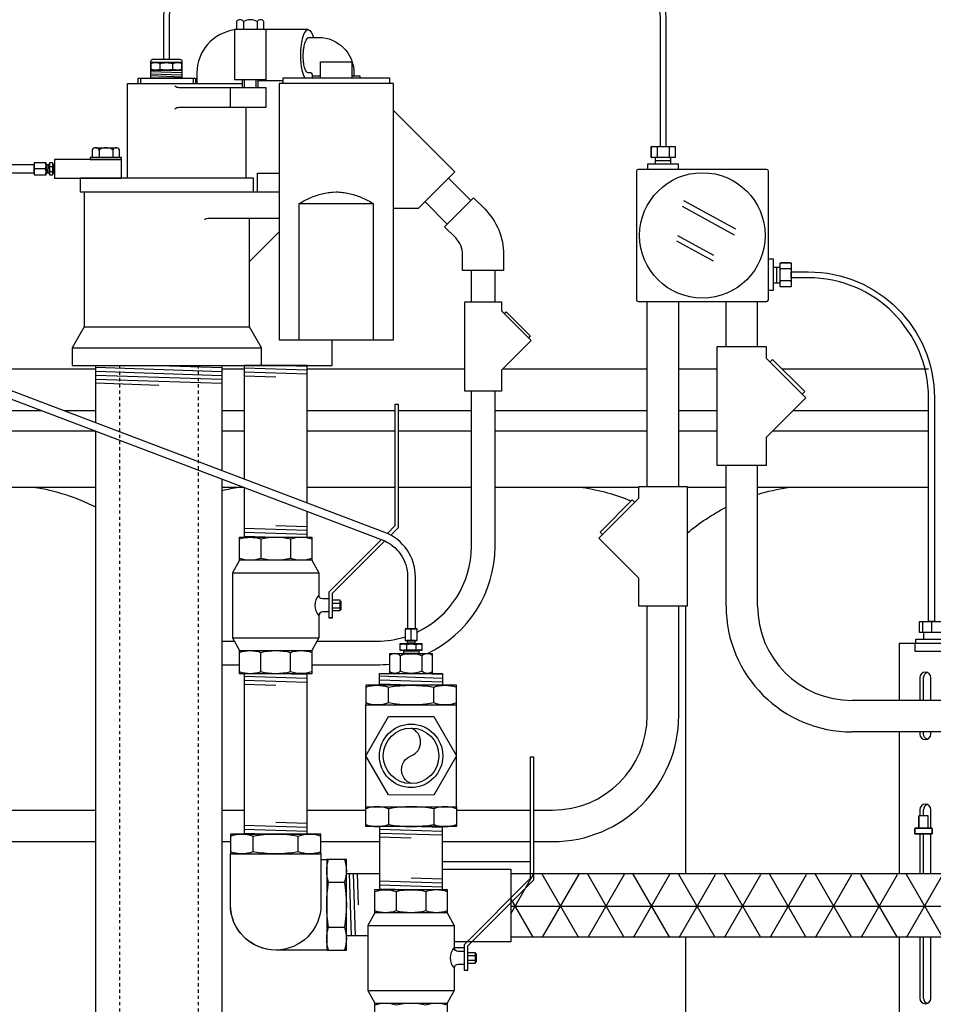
# Model space of a CAD drawing. Extents: x -285 to 5863, y 308 to 3178.
# Tile 417 of 622: x 1859 to 1888, y 926 to 957. Entities that reach past the tile are written whole.
import ezdxf

# ---------------------------------------------------------------- set-up
doc = ezdxf.new("R2010")
doc.units = 0
doc.header["$MEASUREMENT"] = 0
doc.header["$PDSIZE"] = 1
doc.linetypes.add('HIDDEN5', pattern=[0.05, 0.025, -0.025])
doc.layers.get('DEFPOINTS').update_dxf_attribs({"linetype": 'CONTINUOUS'})
for name, color, linetype in [('BOARDER-TXT', 2, 'CONTINUOUS'), ('CONDUIT', 2, 'CONTINUOUS'), ('COPPER-TUBING', 2, 'CONTINUOUS'), ('DIM', 3, 'CONTINUOUS'), ('FLEXHOSE-2', 3, 'CONTINUOUS'), ('FRP-2-HATCH', 1, 'CONTINUOUS'), ('FRP-CLAMSHELL-FITTING', 2, 'CONTINUOUS'), ('FRP-SUMP', 2, 'CONTINUOUS'), ('GALV-2-ELL', 3, 'CONTINUOUS'), ('GALV-2-PIPE', 3, 'CONTINUOUS'), ('GALV-2-REDUCER', 3, 'CONTINUOUS'), ('GALV-2-TEE', 3, 'CONTINUOUS'), ('GALV-2-VALVE', 3, 'CONTINUOUS'), ('GALV-4-PIPE', 4, 'CONTINUOUS'), ('J-BOX', 2, 'CONTINUOUS'), ('PROBE', 2, 'CONTINUOUS'), ('SUB-PUMP', 4, 'CONTINUOUS')]:
    doc.layers.add(name, color=color, linetype=linetype)
doc.styles.add('SIMPLEX', font='simplex')
doc.dimstyles.new('DIM64', dxfattribs={"dimscale": 64, "dimtxt": 0.09375, "dimasz": 0.09375, "dimexe": 0.0625, "dimexo": 0.0625, "dimgap": 0.046875, "dimtad": 1, "dimdec": 4, "dimzin": 3, "dimdsep": 46, "dimlunit": 4, "dimtxsty": 'SIMPLEX', "dimcen": 0, "dimclrd": 256, "dimclre": 256, "dimclrt": 256, "dimadec": 0, "dimazin": 0, "dimtfac": 1, "dimtdec": 4, "dimtmove": 0, "dimatfit": 3, "dimfxl": 1, "dimfrac": 2, "dimtolj": 1, "dimtzin": 0, "dimarcsym": 0})

# ---------------------------------------------------------------- blocks, each defined once
blk = doc.blocks.new('*D13')
at = {"layer": 'DEFPOINTS', "color": 0, "transparency": 16777216}
for p in [(1368.547, 978.296), (2031.773, 978.015), (1368.547, 700.523)]:
    blk.add_point(p, dxfattribs=at)
at = {"layer": 'DIM', "lineweight": -2, "transparency": 16777216}
for p, q in [((1368.547, 974.296), (1368.547, 696.523)), ((2031.773, 974.015), (2031.773, 696.523)), ((2025.773, 700.523), (1374.547, 700.523))]:
    blk.add_line(p, q, dxfattribs=at)
at = {"layer": 'DIM', "transparency": 16777216}
for points in [[(1374.547, 701.523), (1374.547, 699.523), (1368.547, 700.523)], [(2025.773, 701.523), (2025.773, 699.523), (2031.773, 700.523)]]:
    blk.add_solid(points, dxfattribs=at)
at = {"layer": 'DIM', "transparency": 16777216, "insert": (1700.16, 708.095), "char_height": 6, "attachment_point": 5, "style": 'SIMPLEX'}
blk.add_mtext('\\A1;55\'-3 1/4" (F.V. TANK SLAB)', dxfattribs=at)

msp = doc.modelspace()

# ---------------------------------------------------------------- hatches: boundary and pattern name
at = {"layer": 'FRP-2-HATCH', "linetype": 'Continuous'}
h = msp.add_hatch(dxfattribs=at)
h.set_pattern_fill('NET3', color=256, scale=10, angle=180, style=0)
h.set_pattern_definition([(180, (1849.1755, 3814.991), (-2e-16, -1.25), []), (240, (1849.1755, 3814.991), (1.08253175, -0.625), []), (300, (1849.1755, 3814.991), (1.08253175, 0.625), [])])
h.paths.add_polyline_path([(1890.76141, 927.74096), (1890.76141, 929.74096), (1874.29653, 929.75331), (1874.29653, 927.75331)])

# ---------------------------------------------------------------- linework, layer by layer
at = {"layer": 'BOARDER-TXT'}
msp.add_lwpolyline([(1872.13389, 929.91337), (1874.29653, 929.91337), (1874.29653, 927.60845), (1872.50141, 927.60845)], dxfattribs=at)
at = {"layer": 'CONDUIT'}
for p, q in [((1872.32027, 951.82924), (1873.02738, 951.12213)), ((1871.57781, 951.08678), (1872.28491, 950.37967)), ((1873.04718, 947.9074), (1873.04718, 948.9074)), ((1873.79718, 947.9074), (1873.79718, 948.9074)), ((1878.62389, 942.04214), (1878.62389, 947.9235)), ((1879.62389, 942.04214), (1879.62389, 947.9235)), ((1881.12426, 946.4966), (1881.12426, 947.9235)), ((1882.12426, 946.4966), (1882.12426, 947.9235)), ((1873.04718, 940.14713), (1873.04718, 945.07398)), ((1873.79718, 940.14713), (1873.79718, 945.07398)), ((1881.12426, 938.26579), (1881.12426, 942.7187)), ((1882.12426, 938.26579), (1882.12426, 942.7187)), ((1878.62389, 934.7862), (1878.62389, 938.26425)), ((1879.62389, 934.7862), (1879.62389, 938.26425)), ((1865.13605, 937.14713), (1865.52813, 937.14713)), ((1868.1524, 937.14713), (1870.04718, 937.14713)), ((1865.13605, 936.39713), (1865.6935, 936.39713)), ((1867.98703, 936.39713), (1870.04718, 936.39713)), ((1890.82621, 935.26579), (1885.12426, 935.26579)), ((1890.82621, 934.26579), (1885.12426, 934.26579)), ((1851.43166, 931.7862), (1861.13605, 931.7862)), ((1865.13605, 931.7862), (1865.84026, 931.7862)), ((1867.84026, 931.7862), (1869.69932, 931.7862)), ((1872.57133, 931.7862), (1874.91745, 931.7862)), ((1875.02683, 931.7862), (1875.62389, 931.7862)), ((1851.43166, 930.7862), (1861.13605, 930.7862)), ((1865.13605, 930.7862), (1865.40569, 930.7862)), ((1868.27771, 930.7862), (1870.13389, 930.7862)), ((1872.13389, 930.7862), (1874.91745, 930.7862)), ((1875.02683, 930.7862), (1875.62389, 930.7862))]:
    msp.add_line(p, q, dxfattribs=at)
msp.add_lwpolyline([(1874.06975, 948.9074), (1872.76975, 948.9074), (1872.76975, 949.4074, 0.19891163), (1872.55008, 949.93773), (1872.19653, 950.29128), (1873.11576, 951.21052), (1873.46932, 950.85696, -0.19891237), (1874.06975, 949.40869), (1874.06975, 948.9074)], format="xyb", dxfattribs=at)
for points in [[(1874.0031, 947.62634), (1874.94594, 946.6835), (1874.0031, 945.74067), (1874.0031, 945.07398), (1872.8364, 945.07398), (1872.8364, 947.9074), (1874.0031, 947.9074)], [(1882.40206, 946.12185), (1883.65918, 944.86474), (1882.40206, 943.60762), (1882.40206, 942.7187), (1880.84646, 942.7187), (1880.84646, 946.4966), (1882.40206, 946.4966)], [(1878.34609, 941.6674), (1877.08897, 940.41028), (1878.34609, 939.15316), (1878.34609, 938.26425), (1879.90169, 938.26425), (1879.90169, 942.04214), (1878.34609, 942.04214)]]:
    msp.add_lwpolyline(points, close=True, dxfattribs=at)
for points in [[(1874.09149, 947.53795), (1874.15042, 947.59688), (1874.91647, 946.83082), (1874.85755, 946.7719)], [(1882.51991, 946.004), (1882.59848, 946.08257), (1883.61989, 945.06116), (1883.54132, 944.98259)], [(1878.22823, 941.54954), (1878.14966, 941.62811), (1877.12825, 940.60671), (1877.20682, 940.52814)]]:
    msp.add_lwpolyline(points, dxfattribs=at)
for centre, radius, start, end in [((1870.04718, 940.14713), 3, 295.268369, 0), ((1870.04718, 940.14713), 3.75, 294.998986, 0), ((1885.12426, 938.26579), 4, 180, 270), ((1885.12426, 938.26579), 3, 180, 270), ((1870.04718, 940.14713), 3, 270, 287.569275), ((1870.04718, 940.14713), 3.75, 270, 276.137901), ((1875.62389, 934.7862), 4, 270, 0), ((1875.62389, 934.7862), 3, 270, 0)]:
    msp.add_arc(centre, radius, start, end, dxfattribs=at)
at = {"layer": 'COPPER-TUBING', "color": 7}
for p, q in [((1859.53937, 952.12781), (1859.19917, 952.12781)), ((1859.61457, 952.25281), (1859.60615, 952.00281)), ((1859.67327, 952.20392), (1859.76378, 952.20392)), ((1859.67327, 952.04641), (1859.76378, 952.04641)), ((1859.80383, 952.25281), (1859.79541, 952.00281)), ((1871.14026, 937.18345), (1871.14026, 937.52365)), ((1871.26526, 937.10825), (1871.01526, 937.11667)), ((1871.39026, 936.79362), (1870.89026, 936.81046)), ((1870.98831, 937.04148), (1870.98831, 936.87251)), ((1871.28235, 937.04148), (1871.28235, 936.87251))]:
    msp.add_line(p, q, dxfattribs=at)
at = {"layer": 'COPPER-TUBING', "linetype": 'Continuous'}
msp.add_line((1859.55677, 952.25281), (1859.55677, 952.00281), dxfattribs=at)
at = {"layer": 'COPPER-TUBING', "color": 7, "linetype": 'Continuous'}
msp.add_line((1871.26526, 937.16605), (1871.01526, 937.16605), dxfattribs=at)
at = {"layer": 'COPPER-TUBING', "linetype": 'Continuous'}
msp.add_lwpolyline([(1857.20081, 946.42762), (1857.20081, 950.75281, -0.41421356), (1858.45081, 952.00281), (1859.18177, 952.00281), (1859.18177, 952.25281), (1858.45498, 952.25281, 0.41421356), (1856.95498, 950.75281), (1856.95498, 946.42762, 0.31159034), (1857.92296, 945.02514), (1870.21534, 940.36211, -0.31159034), (1871.02198, 939.19338), (1871.02198, 937.54105), (1871.27198, 937.54105), (1871.27198, 939.1918, 0.31159034), (1870.30401, 940.59428), (1858.00746, 945.25889, -0.31159034)], format="xyb", close=True, dxfattribs=at)
for points in [[(1859.55677, 952.31531), (1859.18177, 952.31531), (1859.18177, 951.94031), (1859.55677, 951.94031)], [(1859.55677, 952.25281), (1859.55677, 952.00281), (1859.66395, 952.00281), (1859.66395, 952.25281)], [(1859.77283, 952.25281), (1859.77283, 952.00281), (1859.82641, 952.00281), (1859.82641, 952.25281)], [(1871.32776, 937.16605), (1871.32776, 937.54105), (1870.95276, 937.54105), (1870.95276, 937.16605)], [(1871.26526, 937.16605), (1871.01526, 937.16605), (1871.01526, 937.05887), (1871.26526, 937.05887)], [(1871.39026, 936.85563), (1870.89026, 936.85563), (1870.89026, 936.74845), (1871.39026, 936.74845)]]:
    msp.add_lwpolyline(points, close=True, dxfattribs=at)
at = {"layer": 'COPPER-TUBING', "color": 7}
for points in [[(1859.19917, 951.94031, -0.18283313), (1859.19917, 952.12781, -0.18283313), (1859.19917, 952.31531)], [(1859.53937, 951.94031, 0.18283313), (1859.53937, 952.12781, 0.18283313), (1859.53937, 952.31531)], [(1859.67327, 951.93502, -0.16735506), (1859.67327, 952.04641, -0.11763439), (1859.67327, 952.20392, -0.16298639), (1859.67327, 952.31531)], [(1859.76378, 952.31531, -0.16298639), (1859.76378, 952.20392, -0.11763439), (1859.76378, 952.04641, -0.16735506), (1859.76378, 951.93502)], [(1870.95276, 937.52365, -0.18283313), (1871.14026, 937.52365, -0.18283313), (1871.32776, 937.52365)], [(1870.78039, 937.04148, -0.16735506), (1870.98831, 937.04148, -0.11763439), (1871.28235, 937.04148, -0.16298639), (1871.49026, 937.04148)], [(1870.95276, 937.18345, 0.18283313), (1871.14026, 937.18345, 0.18283313), (1871.32776, 937.18345)], [(1871.49026, 936.87251, -0.16298639), (1871.28235, 936.87251, -0.11763439), (1870.98831, 936.87251, -0.16735506), (1870.78039, 936.87251)]]:
    msp.add_lwpolyline(points, format="xyb", dxfattribs=at)
at = {"layer": 'COPPER-TUBING'}
for points in [[(1859.66395, 952.31531), (1859.66395, 951.93502), (1859.77283, 951.93502), (1859.77283, 952.31531)], [(1871.49026, 937.05887), (1870.78039, 937.05887), (1870.78039, 936.85563), (1871.49026, 936.85563)]]:
    msp.add_lwpolyline(points, close=True, dxfattribs=at)
at = {"layer": 'FLEXHOSE-2', "linetype": 'Continuous'}
for p, q in [((1869.08213, 929.77062), (1870.13389, 929.77062)), ((1869.76424, 927.7989), (1869.08213, 927.7989))]:
    msp.add_line(p, q, dxfattribs=at)
at = {"layer": 'FLEXHOSE-2', "color": 7}
for p, q in [((1869.17637, 929.77062), (1869.23799, 927.7989)), ((1869.30137, 929.77062), (1869.36299, 927.7989)), ((1869.42637, 929.77062), (1869.45718, 928.78476))]:
    msp.add_line(p, q, dxfattribs=at)
at = {"layer": 'FLEXHOSE-2', "linetype": 'Continuous'}
for points in [[(1874.91745, 930.14859), (1872.13389, 930.14859)], [(1872.50141, 927.42859), (1872.81503, 927.42859)]]:
    msp.add_lwpolyline(points, dxfattribs=at)
at = {"layer": 'FRP-CLAMSHELL-FITTING', "color": 7}
for p, q in [((1887.53949, 931.60543), (1887.23982, 931.60543)), ((1887.53975, 931.21054), (1887.53949, 931.60535)), ((1887.53975, 931.21054), (1887.53949, 931.60535))]:
    msp.add_line(p, q, dxfattribs=at)
for points in [[(1887.23982, 931.60464), (1887.23982, 931.21054)], [(1887.66287, 931.20289), (1887.65529, 931.21058), (1887.66287, 931.20289), (1887.66287, 931.02966), (1887.11659, 931.02966), (1887.11659, 931.20296), (1887.12429, 931.21054), (1887.65532, 931.21054), (1887.12429, 931.21054), (1887.11659, 931.20296), (1887.11659, 931.02966), (1887.66287, 931.02966)]]:
    msp.add_lwpolyline(points, close=True, dxfattribs=at)
at = {"layer": 'FRP-SUMP', "color": 7, "linetype": 'Continuous'}
for p, q in [((1861.13605, 945.77096), (1857.38719, 945.77096)), ((1865.84026, 945.77096), (1865.13605, 945.77096)), ((1872.8364, 945.77096), (1867.84026, 945.77096)), ((1878.62389, 945.77096), (1874.03339, 945.77096)), ((1880.84646, 945.77096), (1879.62389, 945.77096)), ((1887.54735, 945.77096), (1882.9101, 945.77096)), ((1859.42402, 944.45572), (1850.52181, 944.45572)), ((1861.13605, 944.45572), (1860.12471, 944.45572)), ((1865.84026, 944.45572), (1865.13605, 944.45572)), ((1870.62489, 944.45572), (1867.84026, 944.45572)), ((1873.04718, 944.45572), (1870.73427, 944.45572)), ((1878.62389, 944.45572), (1873.79718, 944.45572)), ((1880.84646, 944.45572), (1879.62389, 944.45572)), ((1887.54735, 944.45572), (1883.25016, 944.45572)), ((1861.13605, 943.80737), (1850.27181, 943.80737)), ((1865.84026, 943.80737), (1865.13605, 943.80737)), ((1870.62489, 943.80737), (1867.84026, 943.80737)), ((1873.04718, 943.80737), (1870.73427, 943.80737)), ((1878.62389, 943.80737), (1873.79718, 943.80737)), ((1880.84646, 943.80737), (1879.62389, 943.80737)), ((1887.54735, 943.80737), (1882.60181, 943.80737))]:
    msp.add_line(p, q, dxfattribs=at)
at = {"layer": 'FRP-SUMP', "color": 7}
for p, q in [((1861.13605, 942.02096), (1850.08833, 942.02096)), ((1865.84026, 942.02096), (1865.13605, 942.02096)), ((1870.62489, 942.02096), (1867.84026, 942.02096)), ((1873.04718, 942.02096), (1870.73427, 942.02096)), ((1878.34609, 942.02096), (1873.79718, 942.02096)), ((1881.12426, 942.02096), (1879.90169, 942.02096)), ((1887.54735, 942.02096), (1882.12426, 942.02096)), ((1879.83454, 938.26425), (1879.83454, 929.76091)), ((1879.83454, 927.76091), (1879.83454, 924.52328))]:
    msp.add_line(p, q, dxfattribs=at)
for points in [[(1861.13605, 941.39228, 0.08149294), (1859.17333, 942.02096)], [(1865.67333, 942.02096, 0.02150268), (1865.13605, 941.91743, 0.02150268)], [(1876.58454, 942.02096, -0.06265937), (1878.11484, 941.59329, -0.06265937)], [(1882.12426, 941.80135, -0.03875218), (1883.08454, 942.02096)], [(1879.90169, 940.57873, -0.05790471), (1881.12426, 941.39353, -0.05790471)]]:
    msp.add_lwpolyline(points, format="xyb", dxfattribs=at)
at = {"layer": 'GALV-2-ELL', "color": 7, "linetype": 'Continuous'}
for p, q in [((1866.12226, 930.46334), (1866.12226, 930.96269)), ((1867.55827, 930.46334), (1867.55827, 930.96269)), ((1868.52028, 929.5042), (1869.01963, 929.5042)), ((1868.52028, 928.06819), (1869.01963, 928.06819))]:
    msp.add_line(p, q, dxfattribs=at)
for points in [[(1865.40569, 930.96269, -0.17443208), (1866.12226, 930.96269, -0.08704547), (1867.55827, 930.96269, -0.17373472), (1868.27771, 930.96269)], [(1868.27771, 930.46334, -0.17372505), (1867.55827, 930.46334, -0.08704419), (1866.12226, 930.46334, -0.1744223), (1865.40569, 930.46334)], [(1868.52028, 927.34875, -0.17372505), (1868.52028, 928.06819, -0.08704419), (1868.52028, 929.5042, -0.1744223), (1868.52028, 930.22077)], [(1869.01963, 930.22077, -0.17443208), (1869.01963, 929.5042, -0.08704547), (1869.01963, 928.06819, -0.17373472), (1869.01963, 927.34875)]]:
    msp.add_lwpolyline(points, format="xyb", dxfattribs=at)
at = {"layer": 'GALV-2-ELL', "linetype": 'Continuous'}
for points in [[(1865.40569, 930.40084), (1868.27771, 930.40084), (1868.27771, 931.02519), (1865.40569, 931.02519)], [(1868.45778, 930.22077), (1868.45778, 927.34875), (1869.08213, 927.34875), (1869.08213, 930.22077)]]:
    msp.add_lwpolyline(points, close=True, dxfattribs=at)
for points in [[(1868.27771, 930.40084), (1868.27771, 928.78476, -1), (1865.40569, 928.78476), (1865.40569, 930.40084)], [(1868.45778, 927.34875), (1866.8417, 927.34875, -0.41421374), (1865.40569, 928.78476, -0.41421374)]]:
    msp.add_lwpolyline(points, format="xyb", dxfattribs=at)
msp.add_lwpolyline([(1868.27771, 930.22077), (1868.45778, 930.22077)], dxfattribs=at)
at = {"layer": 'GALV-2-PIPE', "color": 7}
for p, q in [((1867.84026, 945.73927), (1865.84026, 945.80177)), ((1867.84026, 945.86427), (1866.84026, 945.89552)), ((1867.84026, 945.61427), (1865.84026, 945.67677)), ((1866.84026, 945.52052), (1865.84026, 945.55177)), ((1866.84026, 940.81964), (1867.84026, 940.78839)), ((1865.84026, 940.72589), (1867.84026, 940.66339)), ((1865.84026, 940.60089), (1867.84026, 940.53839)), ((1865.84026, 940.47589), (1866.84026, 940.44464)), ((1867.84026, 936.08339), (1866.84026, 936.11464)), ((1867.84026, 935.95839), (1865.84026, 936.02089)), ((1867.84026, 935.83339), (1865.84026, 935.89589)), ((1866.84026, 935.73964), (1865.84026, 935.77089)), ((1865.84026, 931.30644), (1867.84026, 931.24394)), ((1865.84026, 931.18144), (1867.84026, 931.11894)), ((1866.84026, 931.40019), (1867.84026, 931.36894)), ((1872.13389, 931.11179), (1870.13389, 931.17429)), ((1872.13389, 931.23679), (1871.13389, 931.26804)), ((1865.84026, 931.05644), (1866.84026, 931.02519)), ((1872.13389, 930.98679), (1870.13389, 931.04929)), ((1871.13389, 930.89304), (1870.13389, 930.92429)), ((1871.13389, 929.63809), (1872.13389, 929.60684)), ((1870.13389, 929.54434), (1872.13389, 929.48184)), ((1870.13389, 929.41934), (1872.13389, 929.35684)), ((1870.13389, 929.29434), (1871.13389, 929.26309))]:
    msp.add_line(p, q, dxfattribs=at)
at = {"layer": 'GALV-2-PIPE'}
for p, q in [((1890.73016, 929.76091), (1874.29653, 929.76091)), ((1890.76141, 927.76091), (1874.29653, 927.76091))]:
    msp.add_line(p, q, dxfattribs=at)
at = {"layer": 'GALV-2-PIPE', "linetype": 'Continuous'}
for points in [[(1867.84026, 941.52888), (1867.84026, 945.89552), (1865.84026, 945.89552), (1865.84026, 942.28757)], [(1865.84026, 942.02177), (1865.84026, 940.44464), (1867.84026, 940.44464), (1867.84026, 941.26308)]]:
    msp.add_lwpolyline(points, dxfattribs=at)
for points in [[(1865.84026, 936.11464), (1865.84026, 931.02519), (1867.84026, 931.02519), (1867.84026, 936.11464)], [(1870.13389, 931.26804), (1870.13389, 929.26309), (1872.13389, 929.26309), (1872.13389, 931.26804)]]:
    msp.add_lwpolyline(points, close=True, dxfattribs=at)
at = {"layer": 'GALV-2-REDUCER', "color": 7, "linetype": 'Continuous'}
for p, q in [((1870.79064, 936.67806), (1870.79064, 936.19241)), ((1871.47564, 936.67806), (1871.47564, 936.19241))]:
    msp.add_line(p, q, dxfattribs=at)
at = {"layer": 'GALV-2-REDUCER', "color": 7}
for p, q in [((1872.13436, 936.09046), (1871.13561, 936.1241)), ((1872.13436, 935.96539), (1870.13686, 936.03267)), ((1872.13436, 935.84032), (1870.13686, 935.9076)), ((1871.13561, 935.74889), (1870.13686, 935.78253))]:
    msp.add_line(p, q, dxfattribs=at)
at = {"layer": 'GALV-2-REDUCER', "color": 7, "linetype": 'Continuous'}
for points in [[(1871.81814, 936.68014, 0.40030098), (1871.47564, 936.68014, 0.20429346), (1870.79064, 936.68014, 0.41103058), (1870.44814, 936.68014)], [(1871.81814, 936.19241, -0.40030098), (1871.47564, 936.19241, -0.20429346), (1870.79064, 936.19241, -0.41103058), (1870.44814, 936.19241)]]:
    msp.add_lwpolyline(points, format="xyb", dxfattribs=at)
at = {"layer": 'GALV-2-REDUCER', "linetype": 'Continuous'}
for points in [[(1871.81814, 936.74845), (1870.44814, 936.74845), (1870.44814, 936.1241), (1871.81814, 936.1241)], [(1870.13658, 935.7489), (1870.13686, 936.1241), (1872.13436, 936.1241), (1872.13408, 935.7489)]]:
    msp.add_lwpolyline(points, close=True, dxfattribs=at)
at = {"layer": 'GALV-2-TEE', "color": 7, "linetype": 'Continuous'}
for p, q in [((1870.41588, 935.18705), (1870.41588, 935.6864)), ((1871.85189, 935.18705), (1871.85189, 935.6864)), ((1870.41588, 931.82989), (1870.41588, 931.33054)), ((1871.85189, 931.82989), (1871.85189, 931.33054))]:
    msp.add_line(p, q, dxfattribs=at)
at = {"layer": 'GALV-2-TEE', "linetype": 'Continuous'}
for p, q in [((1869.69932, 931.89239), (1869.69932, 935.12455)), ((1872.57133, 931.89239), (1872.57133, 935.12455))]:
    msp.add_line(p, q, dxfattribs=at)
at = {"layer": 'GALV-2-TEE', "color": 7, "linetype": 'Continuous'}
for points in [[(1869.69932, 935.6864, -0.17443208), (1870.41588, 935.6864, -0.08704547), (1871.85189, 935.6864, -0.17373472), (1872.57133, 935.6864)], [(1872.57133, 935.18705, -0.17372505), (1871.85189, 935.18705, -0.08704419), (1870.41588, 935.18705, -0.1744223), (1869.69932, 935.18705)], [(1872.57133, 931.82989, 0.17372505), (1871.85189, 931.82989, 0.08704419), (1870.41588, 931.82989, 0.1744223), (1869.69932, 931.82989)], [(1869.69932, 931.33054, 0.17443208), (1870.41588, 931.33054, 0.08704547), (1871.85189, 931.33054, 0.17373472), (1872.57133, 931.33054)]]:
    msp.add_lwpolyline(points, format="xyb", dxfattribs=at)
at = {"layer": 'GALV-2-TEE', "linetype": 'Continuous'}
for points in [[(1869.69932, 935.12455), (1872.57133, 935.12455), (1872.57133, 935.7489), (1869.69932, 935.7489)], [(1870.41588, 932.26734), (1869.69932, 933.51179), (1870.41876, 934.75458), (1871.85477, 934.75292), (1872.57133, 933.50847), (1871.85189, 932.26568)], [(1869.69932, 931.89239), (1872.57133, 931.89239), (1872.57133, 931.26804), (1869.69932, 931.26804)]]:
    msp.add_lwpolyline(points, close=True, dxfattribs=at)
at = {"layer": 'GALV-2-TEE', "color": 2, "linetype": 'Continuous'}
msp.add_lwpolyline([(1871.13533, 932.62759, -0.68766423), (1871.13533, 933.50847, 0.68766423), (1871.13533, 934.38934)], format="xyb", dxfattribs=at)
at = {"layer": 'GALV-2-TEE', "linetype": 'Continuous'}
msp.add_circle((1871.13533, 933.50847), 1.00587, dxfattribs=at)
at = {"layer": 'GALV-2-TEE', "color": 2, "linetype": 'Continuous'}
msp.add_circle((1871.13533, 933.50847), 0.88087, dxfattribs=at)
at = {"layer": 'GALV-2-VALVE', "color": 7, "linetype": 'Continuous'}
for p, q in [((1866.36582, 940.38841), (1866.36582, 939.76913)), ((1867.31471, 940.38841), (1867.31471, 939.76913)), ((1868.89014, 938.41865), (1868.88527, 938.14062)), ((1868.90462, 938.41865), (1868.89974, 938.14062)), ((1866.36582, 936.17086), (1866.36582, 936.79014)), ((1867.31471, 936.17086), (1867.31471, 936.79014)), ((1870.65838, 929.20686), (1870.65838, 928.58759)), ((1871.60727, 929.20686), (1871.60727, 928.58759)), ((1873.1827, 927.23711), (1873.17783, 926.95908)), ((1873.19718, 927.23711), (1873.19231, 926.95908))]:
    msp.add_line(p, q, dxfattribs=at)
at = {"layer": 'GALV-2-VALVE', "color": 2, "linetype": 'Continuous'}
for p, q in [((1865.47168, 939.30946), (1868.20885, 939.30946)), ((1868.64635, 938.3516), (1868.8774, 938.3516)), ((1868.64635, 938.20767), (1868.8774, 938.20767)), ((1865.47168, 937.24981), (1868.20885, 937.24981)), ((1869.76424, 928.12792), (1872.50141, 928.12792)), ((1872.93892, 927.17006), (1873.16996, 927.17006)), ((1872.93892, 927.02612), (1873.16996, 927.02612)), ((1869.76424, 926.06826), (1872.50141, 926.06826))]:
    msp.add_line(p, q, dxfattribs=at)
at = {"layer": 'GALV-2-VALVE', "linetype": 'Continuous'}
msp.add_line((1868.64635, 937.89145), (1868.52247, 937.89145), dxfattribs=at)
for points in [[(1870.48826, 940.50973), (1870.73427, 940.75573), (1870.73427, 944.64964), (1870.62489, 944.64964), (1870.62489, 940.80104), (1870.38477, 940.56092)], [(1865.6935, 940.44464), (1867.98703, 940.44464), (1867.98703, 939.7129), (1865.6935, 939.7129), (1865.6935, 940.44464)], [(1870.19404, 940.37019), (1868.52247, 938.69861), (1868.52247, 937.89145), (1868.64635, 937.89145), (1868.64635, 938.66782), (1870.30335, 940.32482)], [(1865.6935, 939.7129), (1865.47168, 939.30946), (1865.47168, 937.24981), (1865.6935, 936.84637)], [(1868.64635, 938.45339), (1868.8774, 938.45339), (1868.8774, 938.10589), (1868.64635, 938.10589)], [(1869.98606, 929.26309), (1872.27959, 929.26309), (1872.27959, 928.53136), (1869.98606, 928.53136), (1869.98606, 929.26309)], [(1869.98606, 928.53136), (1869.76424, 928.12792), (1869.76424, 926.06826), (1869.98606, 925.66483)], [(1869.76424, 927.7989), (1869.76424, 926.06826), (1869.98606, 925.66483)], [(1872.93892, 927.27184), (1873.16996, 927.27184), (1873.16996, 926.92434), (1872.93892, 926.92434)]]:
    msp.add_lwpolyline(points, dxfattribs=at)
at = {"layer": 'GALV-2-VALVE', "color": 7, "linetype": 'Continuous'}
for points in [[(1865.69485, 940.38841, -0.16298639), (1866.36582, 940.38841, -0.11763439), (1867.31471, 940.38841, -0.16735506), (1867.98567, 940.38841)], [(1867.98567, 939.76913, -0.16735506), (1867.31471, 939.76913, -0.11763439), (1866.36582, 939.76913, -0.16298639), (1865.69485, 939.76913)], [(1865.69485, 936.79014, -0.16735506), (1866.36582, 936.79014, -0.11763439), (1867.31471, 936.79014, -0.16298639), (1867.98567, 936.79014)], [(1867.98567, 936.17086, -0.16298639), (1867.31471, 936.17086, -0.11763439), (1866.36582, 936.17086, -0.16735506), (1865.69485, 936.17086)], [(1869.98742, 929.20686, -0.16298639), (1870.65838, 929.20686, -0.11763439), (1871.60727, 929.20686, -0.16735506), (1872.27823, 929.20686)], [(1872.27823, 928.58759, -0.16735506), (1871.60727, 928.58759, -0.11763439), (1870.65838, 928.58759, -0.16298639), (1869.98742, 928.58759)], [(1869.98742, 925.6086, -0.16735506), (1870.65838, 925.6086, -0.11763439), (1871.60727, 925.6086, -0.16298639), (1872.27823, 925.6086)]]:
    msp.add_lwpolyline(points, format="xyb", dxfattribs=at)
at = {"layer": 'GALV-2-VALVE', "linetype": 'Continuous'}
for points in [[(1867.98703, 939.7129), (1868.20885, 939.30946), (1868.20885, 938.60964, 0.37862889), (1868.20885, 937.94964), (1868.20885, 937.24981), (1867.98703, 936.84637)], [(1868.52247, 938.48464), (1868.33385, 938.48464, -0.41421356), (1868.20885, 938.60964)], [(1868.52247, 938.07464), (1868.33385, 938.07464, 0.41421356), (1868.20885, 937.94964)], [(1872.27959, 928.53136), (1872.50141, 928.12792), (1872.50141, 927.42809, 0.37862889), (1872.50141, 926.76809), (1872.50141, 926.06826), (1872.27959, 925.66483)], [(1872.50141, 927.60845), (1872.50141, 927.42809, 0.37862889), (1872.50141, 926.76809), (1872.50141, 926.06826), (1872.27959, 925.66483)], [(1872.81503, 927.30309), (1872.62641, 927.30309, -0.41421356), (1872.50141, 927.42809)], [(1872.81503, 926.89309), (1872.62641, 926.89309, 0.41421356), (1872.50141, 926.76809)]]:
    msp.add_lwpolyline(points, format="xyb", dxfattribs=at)
at = {"layer": 'GALV-2-VALVE', "color": 2, "linetype": 'Continuous'}
for points in [[(1868.8774, 938.41865), (1868.90462, 938.41865), (1868.90462, 938.14062), (1868.8774, 938.14062)], [(1873.16996, 927.23711), (1873.19718, 927.23711), (1873.19718, 926.95908), (1873.16996, 926.95908)]]:
    msp.add_lwpolyline(points, dxfattribs=at)
at = {"layer": 'GALV-2-VALVE', "linetype": 'Continuous'}
for points in [[(1865.6935, 936.84637), (1867.98703, 936.84637), (1867.98703, 936.11464), (1865.6935, 936.11464)], [(1872.93892, 926.70991), (1872.93892, 927.48628), (1875.02683, 929.57419), (1875.02683, 933.46809), (1874.91745, 933.46809), (1874.91745, 929.6195), (1872.81503, 927.51707), (1872.81503, 926.70991)], [(1869.98606, 925.66483), (1872.27959, 925.66483), (1872.27959, 924.93309), (1869.98606, 924.93309)]]:
    msp.add_lwpolyline(points, close=True, dxfattribs=at)
at = {"layer": 'GALV-4-PIPE', "color": 7}
for p, q in [((1861.13605, 945.83781), (1865.13605, 945.70308)), ((1863.13605, 945.89552), (1865.13605, 945.82815)), ((1861.13605, 945.71274), (1865.13605, 945.57801)), ((1861.13605, 945.58767), (1865.13605, 945.45294)), ((1861.13605, 945.4626), (1865.13605, 945.32787)), ((1861.13605, 945.33753), (1863.13605, 945.27016))]:
    msp.add_line(p, q, dxfattribs=at)
at = {"layer": 'GALV-4-PIPE'}
for points in [[(1861.13605, 944.07208), (1861.13605, 945.89552), (1865.13605, 945.89552), (1865.13605, 942.55471)], [(1865.13605, 942.2889), (1865.13605, 922.52331), (1861.13605, 922.52331), (1861.13605, 943.80628)]]:
    msp.add_lwpolyline(points, dxfattribs=at)
at = {"layer": 'J-BOX', "color": 7}
for p, q in [((1881.43824, 950.21077), (1879.78585, 951.11612)), ((1881.39267, 950.02941), (1879.74028, 950.93476)), ((1880.73732, 949.38212), (1879.59797, 950.00637)), ((1880.72603, 949.20075), (1879.56813, 949.83517))]:
    msp.add_line(p, q, dxfattribs=at)
at = {"layer": 'J-BOX'}
msp.add_lwpolyline([(1882.46845, 947.97906), (1882.46845, 952.05669, 0.41421356), (1882.41289, 952.11225), (1878.33526, 952.11225, 0.41421356), (1878.2797, 952.05669), (1878.2797, 947.97906, 0.41421356), (1878.33526, 947.9235), (1882.41289, 947.9235, 0.41421356)], format="xyb", close=True, dxfattribs=at)
msp.add_circle((1880.37407, 950.01787), 1.98948, dxfattribs=at)
at = {"layer": 'PROBE', "color": 7}
for p, q in [((1863.17225, 955.28531), (1863.17225, 955.47471)), ((1863.57966, 955.28531), (1863.57966, 955.47471)), ((1879.3784, 952.3795), (1878.88956, 952.3795)), ((1882.7357, 948.51822), (1882.7357, 949.00706)), ((1887.36121, 937.76838), (1887.36121, 937.41819)), ((1887.63974, 937.76838), (1887.63974, 937.41819)), ((1887.38902, 935.26579), (1887.38902, 935.9895)), ((1887.38902, 934.19816), (1887.38902, 934.26579)), ((1887.38902, 931.60543), (1887.38902, 931.79993)), ((1887.38902, 929.76091), (1887.38902, 931.02966)), ((1887.38902, 925.819), (1887.38902, 927.76091))]:
    msp.add_line(p, q, dxfattribs=at)
at = {"layer": 'PROBE', "color": 8}
for p, q in [((1862.88416, 955.2153), (1863.86775, 955.18217)), ((1863.37596, 955.2612), (1863.86775, 955.24464)), ((1862.88416, 955.14855), (1863.86775, 955.11542)), ((1862.88416, 955.08609), (1863.86775, 955.05296)), ((1862.88416, 955.02348), (1863.37596, 955.00691))]:
    msp.add_line(p, q, dxfattribs=at)
at = {"layer": 'PROBE'}
for p, q in [((1878.88956, 952.27389), (1878.88956, 952.48511)), ((1879.3784, 952.27389), (1879.3784, 952.48511)), ((1882.63009, 949.00706), (1882.84131, 949.00706)), ((1882.63009, 948.51822), (1882.84131, 948.51822)), ((1887.39668, 937.20697), (1887.39668, 937.41819))]:
    msp.add_line(p, q, dxfattribs=at)
for points in [[(1879.22268, 952.8353), (1879.22268, 956.94771, 0.40047434), (1876.98758, 959.04146), (1865.37596, 959.04146, 0.41421356), (1863.28221, 956.94771), (1863.28221, 955.60582), (1863.46971, 955.60582), (1863.46971, 956.94771, -0.41421356), (1865.37596, 958.85396), (1876.98758, 958.85396, -0.39914995), (1879.03518, 956.94771), (1879.03518, 952.8353)], [(1887.73485, 937.76838), (1887.54735, 937.76838), (1887.54735, 944.86144, 0.41421356), (1883.73485, 948.67394), (1883.1915, 948.67394), (1883.1915, 948.86144), (1883.73485, 948.86144, -0.41421356), (1887.73485, 944.86144)]]:
    msp.add_lwpolyline(points, format="xyb", close=True, dxfattribs=at)
msp.add_lwpolyline([(1862.88416, 955.00691), (1862.88416, 955.54332, -0.41421356), (1862.94666, 955.60582), (1863.80525, 955.60582, -0.41421356), (1863.86775, 955.54332), (1863.86775, 955.00691), (1862.88416, 955.00691)], format="xyb", dxfattribs=at)
at = {"layer": 'PROBE', "color": 7}
for points in [[(1862.88416, 955.47471, -0.16735506), (1863.17225, 955.47471, -0.11763439), (1863.57966, 955.47471, -0.16298639), (1863.86775, 955.47471)], [(1863.86775, 955.28531, -0.16298639), (1863.57966, 955.28531, -0.11763439), (1863.17225, 955.28531, -0.16735506), (1862.88416, 955.28531)], [(1878.77997, 952.8353, 0.41421356), (1878.74872, 952.80405), (1878.74872, 952.51636, 0.41421356), (1878.77997, 952.48511)], [(1878.90758, 952.8353, -0.41421356), (1878.93883, 952.80405), (1878.93883, 952.51636, -0.41421356), (1878.90758, 952.48511)], [(1878.97008, 952.8353, 0.41421356), (1878.93883, 952.80405), (1878.93883, 952.51636, 0.41421356), (1878.97008, 952.48511)], [(1879.28779, 952.8353, -0.41421356), (1879.31904, 952.80405), (1879.31904, 952.51636, -0.41421356), (1879.28779, 952.48511)], [(1879.35029, 952.8353, 0.41421356), (1879.31904, 952.80405), (1879.31904, 952.51636, 0.41421356), (1879.35029, 952.48511)], [(1879.4779, 952.8353, -0.41421356), (1879.50915, 952.80405), (1879.50915, 952.51636, -0.41421356), (1879.4779, 952.48511)], [(1883.1915, 949.11665, 0.41421356), (1883.16025, 949.1479), (1882.87256, 949.1479, 0.41421356), (1882.84131, 949.11665)], [(1883.1915, 948.98904, -0.41421356), (1883.16025, 948.95779), (1882.87256, 948.95779, -0.41421356), (1882.84131, 948.98904)], [(1883.1915, 948.92654, 0.41421356), (1883.16025, 948.95779), (1882.87256, 948.95779, 0.41421356), (1882.84131, 948.92654)], [(1883.1915, 948.60883, -0.41421356), (1883.16025, 948.57758), (1882.87256, 948.57758, -0.41421356), (1882.84131, 948.60883)], [(1883.1915, 948.54633, 0.41421356), (1883.16025, 948.57758), (1882.87256, 948.57758, 0.41421356), (1882.84131, 948.54633)], [(1883.1915, 948.41872, -0.41421356), (1883.16025, 948.38747), (1882.87256, 948.38747, -0.41421356), (1882.84131, 948.41872)], [(1887.6215, 935.26579), (1887.6215, 935.9895, 1), (1887.27131, 935.9895), (1887.27131, 935.26579)], [(1887.27131, 934.26579), (1887.27131, 934.19816, 1), (1887.6215, 934.19816), (1887.6215, 934.26579)], [(1887.27131, 934.26579), (1887.27131, 934.19816, 1), (1887.6215, 934.19816), (1887.6215, 934.26579)], [(1887.50526, 934.03325, -0.31702163), (1887.38902, 934.19816), (1887.38902, 934.26579)], [(1887.6215, 931.21054), (1887.6215, 931.79993, 1), (1887.27131, 931.79993), (1887.27131, 931.60543)], [(1887.27131, 927.76091), (1887.27131, 925.819, 1), (1887.6215, 925.819), (1887.6215, 927.76091)]]:
    msp.add_lwpolyline(points, format="xyb", dxfattribs=at)
at = {"layer": 'PROBE'}
for points in [[(1863.86775, 955.4981), (1862.88416, 955.4981), (1862.88416, 955.2612), (1863.86775, 955.2612)], [(1878.74872, 952.8353), (1879.50915, 952.8353), (1879.50915, 952.48511), (1878.74872, 952.48511)], [(1883.1915, 949.1479), (1883.1915, 948.38747), (1882.84131, 948.38747), (1882.84131, 949.1479)], [(1887.25952, 937.76838), (1888.01995, 937.76838), (1888.01995, 937.41819), (1887.25952, 937.41819)]]:
    msp.add_lwpolyline(points, close=True, dxfattribs=at)
for points in [[(1879.61568, 952.11639), (1879.61568, 952.27389), (1878.63209, 952.27389), (1878.63209, 952.11225)], [(1882.47259, 948.27589), (1882.63009, 948.27589), (1882.63009, 949.25948), (1882.46845, 949.25948)], [(1886.62529, 935.26579), (1886.62529, 937.07943), (1886.62529, 937.07943), (1888.64681, 937.07943), (1888.64681, 937.07943), (1888.64681, 935.26579)], [(1887.11795, 937.06623), (1887.11795, 936.82814), (1888.64681, 936.82814)], [(1887.14426, 937.07943), (1887.14426, 937.20697), (1888.12785, 937.20697), (1888.12785, 937.07943)], [(1886.62529, 929.76091), (1886.62529, 934.26579)], [(1886.62529, 925.0886), (1886.62529, 927.76091)]]:
    msp.add_lwpolyline(points, dxfattribs=at)
at = {"layer": 'PROBE', "color": 7}
for points in [[(1887.27131, 931.02966), (1887.27131, 929.76091)], [(1887.6215, 929.76091), (1887.6215, 931.02966)]]:
    msp.add_lwpolyline(points, dxfattribs=at)
at = {"layer": 'PROBE', "linetype": 'Continuous'}
for centre, start, end in [((1878.77997, 952.51636), 180, 270), ((1882.87256, 949.11665), 90, 180)]:
    msp.add_arc(centre, 0.03125, start, end, dxfattribs=at)
at = {"layer": 'PROBE', "color": 7}
for centre, start, end in [((1887.56411, 935.9895), 109.641034, 180), ((1887.56411, 931.79993), 109.641034, 180), ((1887.56411, 925.819), 180, 250.358966)]:
    msp.add_arc(centre, 0.1751, start, end, dxfattribs=at)
at = {"layer": 'SUB-PUMP', "color": 3, "linetype": 'Continuous'}
for p, q in [((1865.81813, 956.7986), (1865.81813, 956.549)), ((1866.25114, 956.7986), (1866.25114, 956.549)), ((1865.78463, 954.703), (1865.78463, 954.959)), ((1866.28463, 954.703), (1866.28463, 954.959)), ((1866.28463, 954.929), (1867.07355, 954.929)), ((1868.01104, 955.083), (1868.26104, 955.083)), ((1865.4109, 954.08301), (1865.4109, 954.703)), ((1865.90194, 951.83301), (1865.90194, 954.08301)), ((1861.23875, 952.73471), (1861.23875, 952.48511)), ((1861.67177, 952.73471), (1861.67177, 952.48511)), ((1866.94855, 950.13201), (1866.00604, 949.18951))]:
    msp.add_line(p, q, dxfattribs=at)
at = {"layer": 'SUB-PUMP', "color": 2, "linetype": 'Continuous'}
for p, q in [((1862.55005, 955.00691), (1862.55005, 954.833)), ((1864.22205, 955.00691), (1864.22205, 954.833)), ((1865.85163, 954.703), (1865.85163, 954.959)), ((1866.21763, 954.703), (1866.21763, 954.959)), ((1861.1305, 952.79711), (1861.78002, 952.79711))]:
    msp.add_line(p, q, dxfattribs=at)
at = {"layer": 'SUB-PUMP', "linetype": 'Continuous'}
for p, q in [((1860.76605, 949.1205), (1860.75962, 949.1205)), ((1860.76605, 947.1137), (1866.00604, 947.1137)), ((1860.38605, 946.45552), (1866.38605, 946.45552))]:
    msp.add_line(p, q, dxfattribs=at)
at = {"layer": 'SUB-PUMP', "color": 1, "linetype": 'HIDDEN5'}
for p, q in [((1861.88605, 945.89552), (1861.88605, 824.52328)), ((1864.38605, 945.89552), (1864.38605, 824.52328))]:
    msp.add_line(p, q, dxfattribs=at)
at = {"layer": 'SUB-PUMP', "color": 3, "linetype": 'Continuous'}
for points in [[(1866.46764, 956.549), (1866.46764, 956.7986, 0.57642433), (1866.25114, 956.7986, 0.28821354), (1865.81813, 956.7986, 0.57642486), (1865.60162, 956.7986), (1865.60162, 956.549)], [(1865.53463, 956.53623, 0.37487613), (1864.34194, 955.169), (1864.34194, 954.833)], [(1863.63734, 954.0378, -0.15391481), (1863.78073, 954.08301), (1866.53463, 954.08301), (1866.53463, 954.703), (1863.78073, 954.703, -0.15391517), (1863.63734, 954.74822)], [(1861.88827, 952.48511), (1861.88827, 952.73471, 0.57642433), (1861.67177, 952.73471, 0.28821354), (1861.23875, 952.73471, 0.57642486), (1861.02225, 952.73471), (1861.02225, 952.48511)]]:
    msp.add_lwpolyline(points, format="xyb", dxfattribs=at)
for points in [[(1867.86535, 956.549), (1865.53463, 956.549), (1865.53463, 954.959), (1866.53463, 954.959)], [(1866.53463, 954.929), (1866.53463, 956.549)], [(1867.86935, 956.54686), (1867.86439, 956.54774), (1867.81027, 956.51895), (1867.7641, 956.46135), (1867.72816, 956.39026), (1867.70159, 956.3177), (1867.68233, 956.25006), (1867.66839, 956.18961), (1867.65819, 956.13648), (1867.65061, 956.08993), (1867.6449, 956.04901), (1867.64053, 956.01277), (1867.63714, 955.98038), (1867.63448, 955.95114), (1867.63237, 955.92449), (1867.63069, 955.89994), (1867.62935, 955.87711), (1867.62829, 955.85569), (1867.62745, 955.83538), (1867.62679, 955.81596), (1867.6263, 955.79723), (1867.62596, 955.77901), (1867.62574, 955.76112), (1867.62565, 955.74342), (1867.62568, 955.72575), (1867.62584, 955.70798), (1867.62611, 955.68994), (1867.62653, 955.67149), (1867.6271, 955.65244), (1867.62784, 955.6326), (1867.62879, 955.61177), (1867.62998, 955.58968), (1867.63148, 955.56603), (1867.63336, 955.54049), (1867.63573, 955.51261), (1867.63873, 955.48187), (1867.64257, 955.44765), (1867.64756, 955.40918), (1867.65413, 955.36557), (1867.6629, 955.31584), (1867.67481, 955.25911), (1867.69118, 955.19495), (1867.71382, 955.12437), (1867.74485, 955.05141), (1867.76177, 955.0205)], [(1867.86274, 956.54686), (1867.8677, 956.54774), (1867.92182, 956.51895), (1867.96799, 956.46135), (1868.00393, 956.39026), (1868.0305, 956.3177), (1868.03583, 956.299)], [(1868.26104, 955.0205), (1868.26104, 955.5205), (1869.26104, 955.5205), (1869.26104, 955.0205)], [(1862.47505, 954.833), (1862.47505, 955.00691), (1864.29705, 955.00691), (1864.29705, 954.833)], [(1867.07355, 954.833), (1867.07355, 955.0205), (1870.44854, 955.0205), (1870.44854, 954.833)], [(1869.26104, 955.083), (1869.51104, 955.083), (1869.51104, 955.0205)], [(1862.13605, 951.83301), (1862.13605, 954.833), (1865.78463, 954.833)], [(1870.57354, 950.88348), (1871.37452, 950.88348), (1872.52356, 952.03253), (1870.57354, 953.98255)], [(1861.95077, 952.42261), (1859.82641, 952.42261), (1859.82641, 951.83301), (1861.95077, 951.83301), (1861.95077, 952.42261)], [(1866.26105, 951.39551), (1866.26105, 951.98951), (1866.94855, 951.98951)], [(1866.38605, 945.89552), (1868.63604, 945.89552), (1868.63604, 946.70801)]]:
    msp.add_lwpolyline(points, dxfattribs=at)
at = {"layer": 'SUB-PUMP', "color": 2, "linetype": 'Continuous'}
msp.add_lwpolyline([(1868.01104, 955.0205), (1868.01104, 955.08525, 0.41421356), (1867.91729, 955.179), (1867.87851, 955.179), (1867.86877, 955.18008), (1867.83178, 955.20076), (1867.80069, 955.24124), (1867.77687, 955.29089), (1867.75954, 955.34143), (1867.74721, 955.38845), (1867.73844, 955.43044), (1867.73215, 955.46731), (1867.72759, 955.49959), (1867.72423, 955.52796), (1867.72173, 955.55308), (1867.71985, 955.57552), (1867.71843, 955.59576), (1867.71736, 955.61422), (1867.71655, 955.63121), (1867.71595, 955.647), (1867.71552, 955.66183), (1867.71523, 955.67588), (1867.71506, 955.68931), (1867.71499, 955.70226), (1867.71502, 955.71487), (1867.71513, 955.72723), (1867.71532, 955.73947), (1867.71559, 955.75168), (1867.71595, 955.76396), (1867.71641, 955.77643), (1867.71696, 955.78918), (1867.71763, 955.80234), (1867.71842, 955.81604), (1867.71938, 955.83043), (1867.72052, 955.84568), (1867.7219, 955.862), (1867.72357, 955.87963), (1867.7256, 955.89887), (1867.72812, 955.92007), (1867.73127, 955.94367), (1867.73527, 955.97019), (1867.74044, 956.00024), (1867.74722, 956.03448), (1867.75626, 956.07353), (1867.7685, 956.11763), (1867.78517, 956.1661), (1867.80767, 956.21608), (1867.83703, 956.26124), (1867.87272, 956.29164), (1867.9028, 956.299), (1868.20104, 956.299, -0.41421341), (1869.32104, 955.179), (1869.32104, 955.083)], format="xyb", dxfattribs=at)
at = {"layer": 'SUB-PUMP', "linetype": 'Continuous'}
msp.add_lwpolyline([(1866.94855, 954.833), (1866.94855, 946.70801), (1870.57354, 946.70801), (1870.57354, 954.833)], close=True, dxfattribs=at)
at = {"layer": 'SUB-PUMP', "color": 3, "linetype": 'Continuous'}
msp.add_lwpolyline([(1861.95077, 952.48511), (1860.95975, 952.48511), (1860.95975, 952.42261), (1861.95077, 952.42261)], close=True, dxfattribs=at)
at = {"layer": 'SUB-PUMP', "linetype": 'Continuous'}
for points in [[(1866.13605, 951.39551), (1866.13605, 951.83301), (1860.63605, 951.83301), (1860.63605, 951.39551), (1866.94855, 951.39551)], [(1860.76605, 951.39551), (1860.76605, 947.1137), (1860.38605, 946.45552), (1860.38605, 945.89552), (1866.38605, 945.89552), (1866.38605, 946.45552), (1866.00604, 947.11369), (1866.00604, 950.56951)]]:
    msp.add_lwpolyline(points, dxfattribs=at)
at = {"layer": 'SUB-PUMP', "color": 5, "linetype": 'Continuous'}
msp.add_lwpolyline([(1867.58014, 951.02101), (1867.6225, 951.05137), (1867.66749, 951.07345), (1867.71079, 951.10084), (1867.75617, 951.12167), (1867.79926, 951.14974), (1867.84496, 951.16957), (1867.89053, 951.18983), (1867.93579, 951.21104), (1867.98159, 951.23057), (1868.0277, 951.24911), (1868.07411, 951.2667), (1868.12084, 951.2833), (1868.16789, 951.29889), (1868.21529, 951.31338), (1868.26297, 951.32696), (1868.31098, 951.33952), (1868.35943, 951.35072), (1868.40804, 951.36137), (1868.45803, 951.36772), (1868.50749, 951.37571), (1868.55677, 951.38428), (1868.6061, 951.39268), (1868.6584, 951.39173), (1868.76104, 951.39601), (1868.81407, 951.39924), (1868.86393, 951.3925), (1868.91538, 951.39079), (1868.96476, 951.38252), (1869.01598, 951.38006), (1869.06482, 951.37012), (1869.1137, 951.3603), (1869.16266, 951.35074), (1869.21106, 951.3394), (1869.25911, 951.32697), (1869.30682, 951.31345), (1869.3542, 951.29889), (1869.40124, 951.28329), (1869.44793, 951.26656), (1869.4944, 951.24916), (1869.54055, 951.23074), (1869.5863, 951.21106), (1869.63201, 951.19124), (1869.67614, 951.16646), (1869.7213, 951.14492), (1869.7666, 951.12384), (1869.81203, 951.10317), (1869.85435, 951.07267), (1869.94194, 951.02101)], dxfattribs=at)
msp.add_lwpolyline([(1869.94194, 946.70801), (1869.94194, 951.02101), (1867.58014, 951.02101), (1867.58014, 946.70801)], close=True, dxfattribs=at)
at = {"layer": 'SUB-PUMP', "linetype": 'Continuous'}
msp.add_lwpolyline([(1864.58046, 950.52104, -0.15963894), (1864.7284, 950.56951), (1866.94855, 950.56951)], format="xyb", dxfattribs=at)

# ---------------------------------------------------------------- dimensions: what is measured, and where the dimension line sits
at = {"layer": 'DIM'}
dim = msp.add_linear_dim(base=(1368.54722, 700.52328), p1=(2031.77254, 978.01471), p2=(1368.54722, 978.29596), angle=180, text='<> (F.V. TANK SLAB)', dimstyle='DIM64', dxfattribs=at)
dim.commit()
dim.dimension.update_dxf_attribs({"geometry": '*D13', "text_midpoint": (1700.15988, 708.09471)})

doc.saveas('drawing.dxf')
